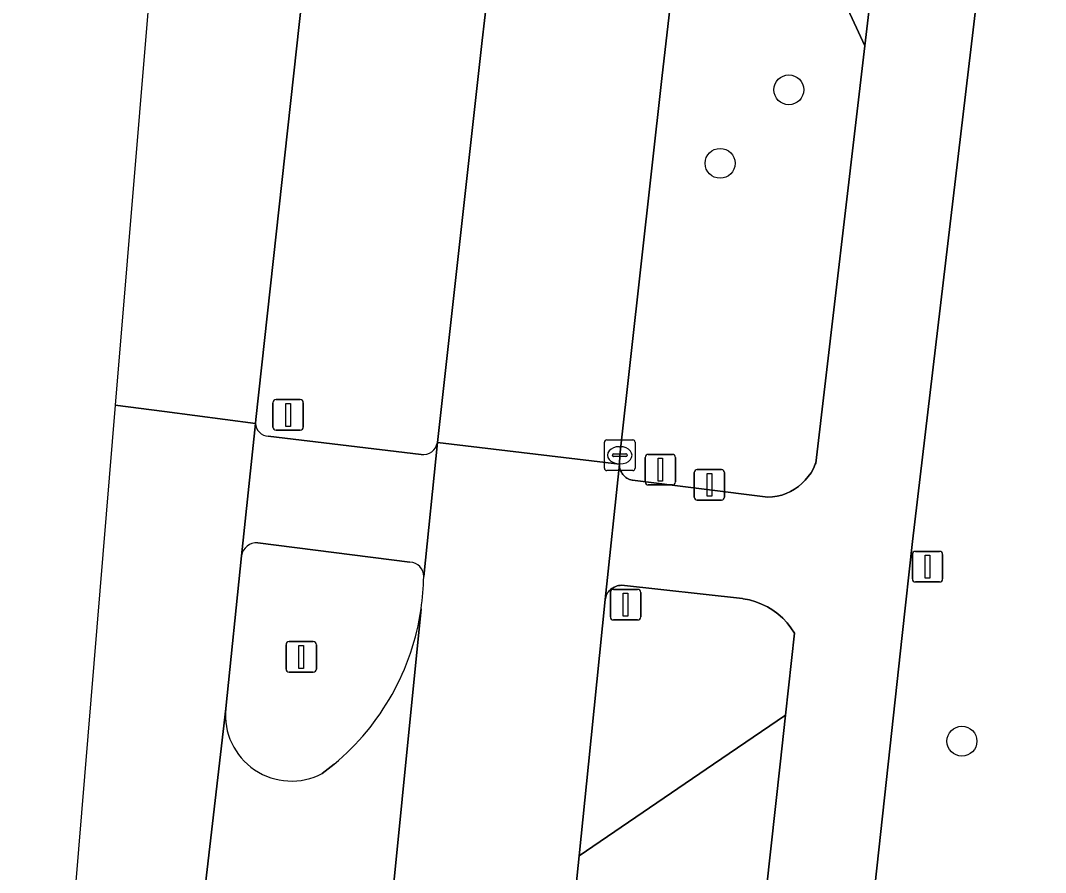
# Model space of a CAD drawing. Extents: x 160203 to 161530, y 379528 to 381797.
# Drawn here: x 160218.61 to 160252.12, y 379746.45 to 379774.32 of the extents above; entities that cross this region are included whole.
import ezdxf

# ---------------------------------------------------------------- set-up
doc = ezdxf.new("R2010")
doc.units = 0
for name, color, linetype in [('IMGEO_Berm_groen', 7, 'Continuous'), ('IMGEO_Boom', 7, 'Continuous'), ('IMGEO_Drukknoppaal', 7, 'Continuous'), ('IMGEO_Fietspad_gesloten', 7, 'Continuous'), ('IMGEO_Fietspad_open', 7, 'Continuous'), ('IMGEO_Grasland_overig', 7, 'Continuous'), ('IMGEO_Kolk', 7, 'Continuous'), ('IMGEO_Lichtmast', 7, 'Continuous'), ('IMGEO_Rijbaan_regionaal_gesloten', 7, 'Continuous'), ('IMGEO_Verkeersbordpaal', 7, 'Continuous'), ('IMGEO_Verkeerseiland_open', 7, 'Continuous'), ('IMGEO_Verkeersregelinstallatiepaal', 7, 'Continuous')]:
    doc.layers.add(name, color=color, linetype=linetype)

msp = doc.modelspace()

# ---------------------------------------------------------------- linework, layer by layer
at = {"layer": 'IMGEO_Berm_groen'}
for points in [[(160250.591, 379808.347), (160251.723, 379817.186), (160252.12, 379820.159), (160245.78, 379820.989), (160245.374, 379818.16), (160242.783, 379798.808), (160241.016, 379784.721), (160246.215, 379773.498), (160247.799, 379786.963)], [(160243.528, 379754.774), (160243.372, 379754.912), (160243.205, 379755.036), (160243.027, 379755.144), (160242.84, 379755.236), (160242.646, 379755.31), (160242.446, 379755.368), (160242.241, 379755.407), (160242.209, 379755.411), (160238.262, 379755.849), (160238.213, 379755.846), (160238.164, 379755.839), (160238.116, 379755.827), (160238.069, 379755.811), (160238.024, 379755.791), (160237.981, 379755.767), (160237.94, 379755.74), (160237.902, 379755.708), (160237.867, 379755.674), (160237.835, 379755.636), (160237.806, 379755.596), (160237.781, 379755.553), (160237.76, 379755.509), (160237.743, 379755.462), (160237.731, 379755.415), (160237.724, 379755.378), (160237.177, 379750), (160236.872, 379747.001), (160241.267, 379750), (160243.619, 379751.605), (160243.913, 379754.285), (160243.799, 379754.459), (160243.671, 379754.623)], [(160243.443, 379750), (160243.619, 379751.605), (160241.267, 379750), (160236.872, 379747.001), (160236.182, 379740.229), (160235.341, 379731.02), (160242.378, 379740.301)]]:
    msp.add_lwpolyline(points, close=True, dxfattribs=at)
for points in [[(160233.698, 379773.672), (160233.853, 379774.972), (160229.081, 379785.64), (160227.913, 379775.991), (160226.305, 379761.267), (160226.292, 379761.143)], [(160240.73, 379782.439), (160239.592, 379772.526), (160238.201, 379760.102), (160238.192, 379759.805), (160238.192, 379759.76), (160238.197, 379759.715), (160238.205, 379759.67), (160238.217, 379759.627), (160238.233, 379759.584), (160238.253, 379759.544), (160238.276, 379759.505), (160238.303, 379759.468), (160238.332, 379759.434), (160238.365, 379759.403), (160238.4, 379759.375), (160238.438, 379759.35), (160238.478, 379759.329), (160238.52, 379759.311), (160238.563, 379759.297), (160238.607, 379759.287), (160238.617, 379759.285), (160243.04, 379758.726), (160243.194, 379758.737), (160243.346, 379758.761), (160243.495, 379758.799), (160243.64, 379758.85), (160243.78, 379758.914), (160243.914, 379758.991), (160244.041, 379759.078), (160244.159, 379759.177), (160244.268, 379759.286), (160244.366, 379759.404), (160244.454, 379759.531), (160244.53, 379759.665), (160244.594, 379759.805), (160244.608, 379759.841), (160246.215, 379773.498), (160241.016, 379784.721)], [(160232.238, 379760.522), (160233.698, 379773.672)], [(160226.712, 379760.727), (160231.705, 379760.124)]]:
    msp.add_lwpolyline(points, dxfattribs=at)
for centre, radius, start, end in [((160226.724, 379761.16), 0.433, 182.1919, 268.3563), ((160231.771, 379760.592), 0.472, 262.0042, 351.4944)]:
    msp.add_arc(centre, radius, start, end, dxfattribs=at)
at = {"layer": 'IMGEO_Boom'}
for centre in [(160243.729, 379772.055), (160241.482, 379769.65), (160249.388, 379750.749)]:
    msp.add_circle(centre, 0.489, dxfattribs=at)
at = {"layer": 'IMGEO_Drukknoppaal'}
for p, q in [((160240.637, 379758.734), (160240.637, 379759.534)), ((160240.637, 379759.534), (160240.637, 379758.734)), ((160240.737, 379759.634), (160241.527, 379759.634)), ((160241.527, 379759.634), (160240.737, 379759.634)), ((160241.627, 379759.534), (160241.627, 379758.734)), ((160241.627, 379758.734), (160241.627, 379759.534)), ((160241.527, 379758.634), (160240.737, 379758.634)), ((160240.737, 379758.634), (160241.527, 379758.634))]:
    msp.add_line(p, q, dxfattribs=at)
msp.add_lwpolyline([(160241.057, 379759.509), (160241.207, 379759.509), (160241.207, 379758.759), (160241.057, 379758.759), (160241.057, 379759.509)], dxfattribs=at)
for centre, start, end in [((160240.737, 379759.534), 90, 180), ((160240.737, 379759.534), 90, 180), ((160241.527, 379759.534), 0, 90), ((160241.527, 379759.534), 360, 90), ((160240.737, 379758.734), 180, 270), ((160240.737, 379758.734), 180, 270), ((160241.527, 379758.734), 270, 0), ((160241.527, 379758.734), 270, 0)]:
    msp.add_arc(centre, 0.1, start, end, dxfattribs=at)
at = {"layer": 'IMGEO_Fietspad_gesloten'}
for points in [[(160247.799, 379786.963), (160246.215, 379773.498), (160244.608, 379759.841), (160244.594, 379759.805), (160244.53, 379759.665), (160244.454, 379759.531), (160244.366, 379759.404), (160244.268, 379759.286), (160244.159, 379759.177), (160244.041, 379759.078), (160243.914, 379758.991), (160243.78, 379758.914), (160243.64, 379758.85), (160243.495, 379758.799), (160243.346, 379758.761), (160243.194, 379758.737), (160243.04, 379758.726), (160238.617, 379759.285), (160238.607, 379759.287), (160238.563, 379759.297), (160238.52, 379759.311), (160238.478, 379759.329), (160238.438, 379759.35), (160238.4, 379759.375), (160238.365, 379759.403), (160238.332, 379759.434), (160238.303, 379759.468), (160238.276, 379759.505), (160238.253, 379759.544), (160238.233, 379759.584), (160238.217, 379759.627), (160238.205, 379759.67), (160238.197, 379759.715), (160238.192, 379759.76), (160238.192, 379759.805), (160237.724, 379755.378), (160237.731, 379755.415), (160237.743, 379755.462), (160237.76, 379755.509), (160237.781, 379755.553), (160237.806, 379755.596), (160237.835, 379755.636), (160237.867, 379755.674), (160237.902, 379755.708), (160237.94, 379755.74), (160237.981, 379755.767), (160238.024, 379755.791), (160238.069, 379755.811), (160238.116, 379755.827), (160238.164, 379755.839), (160238.213, 379755.846), (160238.262, 379755.849), (160242.209, 379755.411), (160242.241, 379755.407), (160242.446, 379755.368), (160242.646, 379755.31), (160242.84, 379755.236), (160243.027, 379755.144), (160243.205, 379755.036), (160243.372, 379754.912), (160243.528, 379754.774), (160243.671, 379754.623), (160243.799, 379754.459), (160243.913, 379754.285), (160243.619, 379751.605), (160243.443, 379750), (160242.378, 379740.301)], [(160239.818, 379684.538), (160240.149, 379688.922), (160245.625, 379737.588), (160246.976, 379750), (160247.434, 379754.207), (160247.768, 379757.276), (160251.013, 379784.598)]]:
    msp.add_lwpolyline(points, dxfattribs=at)
at = {"layer": 'IMGEO_Fietspad_open'}
for points in [[(160226.292, 379761.143), (160225.836, 379756.813)], [(160231.705, 379760.124), (160226.712, 379760.727)], [(160231.792, 379756.131), (160232.238, 379760.522)], [(160226.364, 379757.239), (160231.339, 379756.604)]]:
    msp.add_lwpolyline(points, dxfattribs=at)
for centre, radius, start, end in [((160226.724, 379761.16), 0.433, 182.1919, 268.3563), ((160231.771, 379760.592), 0.472, 262.0042, 351.4944), ((160226.325, 379756.747), 0.493, 85.4671, 172.3274), ((160231.328, 379756.14), 0.464, 358.9258, 88.5996)]:
    msp.add_arc(centre, radius, start, end, dxfattribs=at)
at = {"layer": 'IMGEO_Grasland_overig'}
msp.add_lwpolyline([(160251.013, 379784.598), (160247.768, 379757.276), (160247.434, 379754.207), (160246.976, 379750), (160245.625, 379737.588), (160240.149, 379688.922), (160239.818, 379684.538)], dxfattribs=at)
at = {"layer": 'IMGEO_Kolk'}
for p, q in [((160237.701, 379759.676), (160237.701, 379760.528)), ((160237.776, 379760.602), (160238.628, 379760.602)), ((160238.702, 379760.528), (160238.702, 379759.676)), ((160237.96, 379760.096), (160237.96, 379760.108)), ((160238.003, 379760.145), (160238.401, 379760.145)), ((160238.189, 379760.382), (160238.214, 379760.382)), ((160238.444, 379760.108), (160238.444, 379760.096)), ((160238.398, 379760.059), (160238, 379760.059)), ((160238.212, 379759.822), (160238.187, 379759.822)), ((160238.628, 379759.602), (160237.776, 379759.602))]:
    msp.add_line(p, q, dxfattribs=at)
for points in [[(160237.701, 379759.676), (160237.701, 379760.528)], [(160237.776, 379760.602), (160238.628, 379760.602)], [(160238.702, 379760.528), (160238.702, 379759.676)], [(160238.628, 379759.602), (160237.776, 379759.602)]]:
    msp.add_lwpolyline(points, dxfattribs=at)
for centre, radius, start, end in [((160237.778, 379760.526), 0.0765, 91.552, 178.448), ((160237.778, 379760.526), 0.0765, 91.552, 178.448), ((160238.626, 379760.526), 0.0765, 1.552, 88.448), ((160238.626, 379760.526), 0.0765, 1.552, 88.448), ((160238, 379760.105), 0.0403, 85.8775, 175.7526), ((160237.997, 379760.095), 0.0366, 178.938, 274.7102), ((160238.401, 379760.102), 0.043, 264.8664, 352.4533), ((160238.405, 379760.107), 0.0386, 1.7309, 96.639), ((160237.778, 379759.678), 0.0765, 181.552, 268.448), ((160237.778, 379759.678), 0.0765, 181.552, 268.448), ((160238.626, 379759.678), 0.0765, 271.552, 358.448), ((160238.626, 379759.678), 0.0765, 271.552, 358.448)]:
    msp.add_arc(centre, radius, start, end, dxfattribs=at)
for centre, major_axis, ratio, start_param, end_param in [((160238.188, 379760.102), (-0.387, 0.002), 0.722429, 4.712389, 7.853982), ((160238.213, 379760.102), (-0.39, 0.002), 0.717154, 1.570796, 4.712389)]:
    msp.add_ellipse(centre, major_axis=major_axis, ratio=ratio, start_param=start_param, end_param=end_param, dxfattribs=at)
at = {"layer": 'IMGEO_Lichtmast'}
for p, q in [((160247.767, 379756.056), (160247.767, 379756.856)), ((160247.767, 379756.856), (160247.767, 379756.056)), ((160247.867, 379756.956), (160248.657, 379756.956)), ((160248.657, 379756.956), (160247.867, 379756.956)), ((160248.757, 379756.856), (160248.757, 379756.056)), ((160248.757, 379756.056), (160248.757, 379756.856)), ((160248.657, 379755.956), (160247.867, 379755.956)), ((160247.867, 379755.956), (160248.657, 379755.956)), ((160227.292, 379753.106), (160227.292, 379753.906)), ((160227.292, 379753.906), (160227.292, 379753.106)), ((160227.392, 379754.006), (160228.182, 379754.006)), ((160228.182, 379754.006), (160227.392, 379754.006)), ((160228.282, 379753.906), (160228.282, 379753.106)), ((160228.282, 379753.106), (160228.282, 379753.906)), ((160228.182, 379753.006), (160227.392, 379753.006)), ((160227.392, 379753.006), (160228.182, 379753.006))]:
    msp.add_line(p, q, dxfattribs=at)
for points in [[(160248.187, 379756.831), (160248.337, 379756.831), (160248.337, 379756.081), (160248.187, 379756.081), (160248.187, 379756.831)], [(160227.712, 379753.881), (160227.862, 379753.881), (160227.862, 379753.131), (160227.712, 379753.131), (160227.712, 379753.881)]]:
    msp.add_lwpolyline(points, dxfattribs=at)
for centre, start, end in [((160247.867, 379756.856), 90, 180), ((160247.867, 379756.856), 90, 180), ((160248.657, 379756.856), 0, 90), ((160248.657, 379756.856), 360, 90), ((160247.867, 379756.056), 180, 270), ((160247.867, 379756.056), 180, 270), ((160248.657, 379756.056), 270, 0), ((160248.657, 379756.056), 270, 0), ((160227.392, 379753.906), 90, 180), ((160227.392, 379753.906), 90, 180), ((160228.182, 379753.906), 0, 90), ((160228.182, 379753.906), 360, 90), ((160227.392, 379753.106), 180, 270), ((160227.392, 379753.106), 180, 270), ((160228.182, 379753.106), 270, 0), ((160228.182, 379753.106), 270, 0)]:
    msp.add_arc(centre, 0.1, start, end, dxfattribs=at)
at = {"layer": 'IMGEO_Rijbaan_regionaal_gesloten'}
for points in [[(160221.707, 379761.738), (160223.317, 379761.529), (160226.292, 379761.143), (160226.305, 379761.267), (160227.913, 379775.991), (160229.081, 379785.64), (160230.11, 379794.142), (160231.012, 379801.202), (160233.536, 379820.075), (160233.887, 379822.547), (160230.29, 379823.027), (160222.889, 379776.043)], [(160218.61, 379724.25), (160222.629, 379723.881), (160223.36, 379733.154), (160223.598, 379736.309), (160223.751, 379738.278), (160225.319, 379751.813), (160225.836, 379756.813), (160226.292, 379761.143), (160223.317, 379761.529), (160221.707, 379761.738)]]:
    msp.add_lwpolyline(points, close=True, dxfattribs=at)
for points in [[(160233.853, 379774.972), (160233.698, 379773.672), (160232.238, 379760.522), (160238.192, 379759.805), (160238.201, 379760.102), (160239.592, 379772.526), (160240.73, 379782.439)], [(160236.872, 379747.001), (160237.177, 379750), (160237.724, 379755.378), (160238.192, 379759.805), (160232.238, 379760.522), (160231.792, 379756.131)], [(160231.705, 379755.079), (160230.464, 379742.629), (160229.178, 379729.726), (160228.665, 379723.336), (160231.694, 379723.057), (160234.591, 379722.805), (160235.341, 379731.02), (160236.182, 379740.229), (160236.872, 379747.001)], [(160229.178, 379729.726), (160230.464, 379742.629), (160231.705, 379755.079)], [(160225.319, 379751.813), (160223.751, 379738.278), (160223.598, 379736.309)], [(160228.867, 379750), (160228.476, 379749.693)]]:
    msp.add_lwpolyline(points, dxfattribs=at)
for centre, radius, start, end in [((160222.525, 379756.368), 9.27, 352.0085, 358.5363), ((160223.66, 379756.242), 8.129, 309.8362, 351.7733), ((160227.469, 379751.605), 2.16, 174.4647, 297.7707)]:
    msp.add_arc(centre, radius, start, end, dxfattribs=at)
at = {"layer": 'IMGEO_Verkeersbordpaal'}
for p, q in [((160237.996, 379755.715), (160238.786, 379755.715)), ((160238.786, 379755.715), (160237.996, 379755.715)), ((160237.896, 379754.815), (160237.896, 379755.615)), ((160237.896, 379755.615), (160237.896, 379754.815)), ((160238.886, 379755.615), (160238.886, 379754.815)), ((160238.886, 379754.815), (160238.886, 379755.615)), ((160238.786, 379754.715), (160237.996, 379754.715)), ((160237.996, 379754.715), (160238.786, 379754.715))]:
    msp.add_line(p, q, dxfattribs=at)
msp.add_lwpolyline([(160238.316, 379755.59), (160238.466, 379755.59), (160238.466, 379754.84), (160238.316, 379754.84), (160238.316, 379755.59)], dxfattribs=at)
for centre, start, end in [((160237.996, 379755.615), 90, 180), ((160237.996, 379755.615), 90, 180), ((160238.786, 379755.615), 0, 90), ((160238.786, 379755.615), 360, 90), ((160237.996, 379754.815), 180, 270), ((160237.996, 379754.815), 180, 270), ((160238.786, 379754.815), 270, 0), ((160238.786, 379754.815), 270, 0)]:
    msp.add_arc(centre, 0.1, start, end, dxfattribs=at)
at = {"layer": 'IMGEO_Verkeerseiland_open'}
for points in [[(160231.339, 379756.604), (160226.364, 379757.239)], [(160225.836, 379756.813), (160225.319, 379751.813)], [(160228.476, 379749.693), (160228.867, 379750)]]:
    msp.add_lwpolyline(points, dxfattribs=at)
for centre, radius, start, end in [((160226.325, 379756.747), 0.493, 85.4671, 172.3274), ((160231.328, 379756.14), 0.464, 358.9258, 88.5996), ((160222.525, 379756.368), 9.27, 352.0085, 358.5363), ((160223.66, 379756.242), 8.129, 309.8362, 351.7733), ((160227.469, 379751.605), 2.16, 174.4647, 297.7707)]:
    msp.add_arc(centre, radius, start, end, dxfattribs=at)
at = {"layer": 'IMGEO_Verkeersregelinstallatiepaal'}
for p, q in [((160226.865, 379761.021), (160226.865, 379761.821)), ((160226.865, 379761.821), (160226.865, 379761.021)), ((160226.965, 379761.921), (160227.755, 379761.921)), ((160227.755, 379761.921), (160226.965, 379761.921)), ((160227.855, 379761.821), (160227.855, 379761.021)), ((160227.855, 379761.021), (160227.855, 379761.821)), ((160227.755, 379760.921), (160226.965, 379760.921)), ((160226.965, 379760.921), (160227.755, 379760.921)), ((160239.134, 379760.129), (160239.924, 379760.129)), ((160239.924, 379760.129), (160239.134, 379760.129)), ((160239.034, 379759.229), (160239.034, 379760.029)), ((160239.034, 379760.029), (160239.034, 379759.229)), ((160240.024, 379760.029), (160240.024, 379759.229)), ((160240.024, 379759.229), (160240.024, 379760.029)), ((160239.924, 379759.129), (160239.134, 379759.129)), ((160239.134, 379759.129), (160239.924, 379759.129))]:
    msp.add_line(p, q, dxfattribs=at)
for points in [[(160227.285, 379761.796), (160227.435, 379761.796), (160227.435, 379761.046), (160227.285, 379761.046), (160227.285, 379761.796)], [(160239.454, 379760.004), (160239.604, 379760.004), (160239.604, 379759.254), (160239.454, 379759.254), (160239.454, 379760.004)]]:
    msp.add_lwpolyline(points, dxfattribs=at)
for centre, start, end in [((160226.965, 379761.821), 90, 180), ((160226.965, 379761.821), 90, 180), ((160227.755, 379761.821), 0, 90), ((160227.755, 379761.821), 360, 90), ((160226.965, 379761.021), 180, 270), ((160226.965, 379761.021), 180, 270), ((160227.755, 379761.021), 270, 0), ((160227.755, 379761.021), 270, 0), ((160239.134, 379760.029), 90, 180), ((160239.134, 379760.029), 90, 180), ((160239.924, 379760.029), 0, 90), ((160239.924, 379760.029), 360, 90), ((160239.134, 379759.229), 180, 270), ((160239.134, 379759.229), 180, 270), ((160239.924, 379759.229), 270, 0), ((160239.924, 379759.229), 270, 0)]:
    msp.add_arc(centre, 0.1, start, end, dxfattribs=at)

doc.saveas('drawing.dxf')
